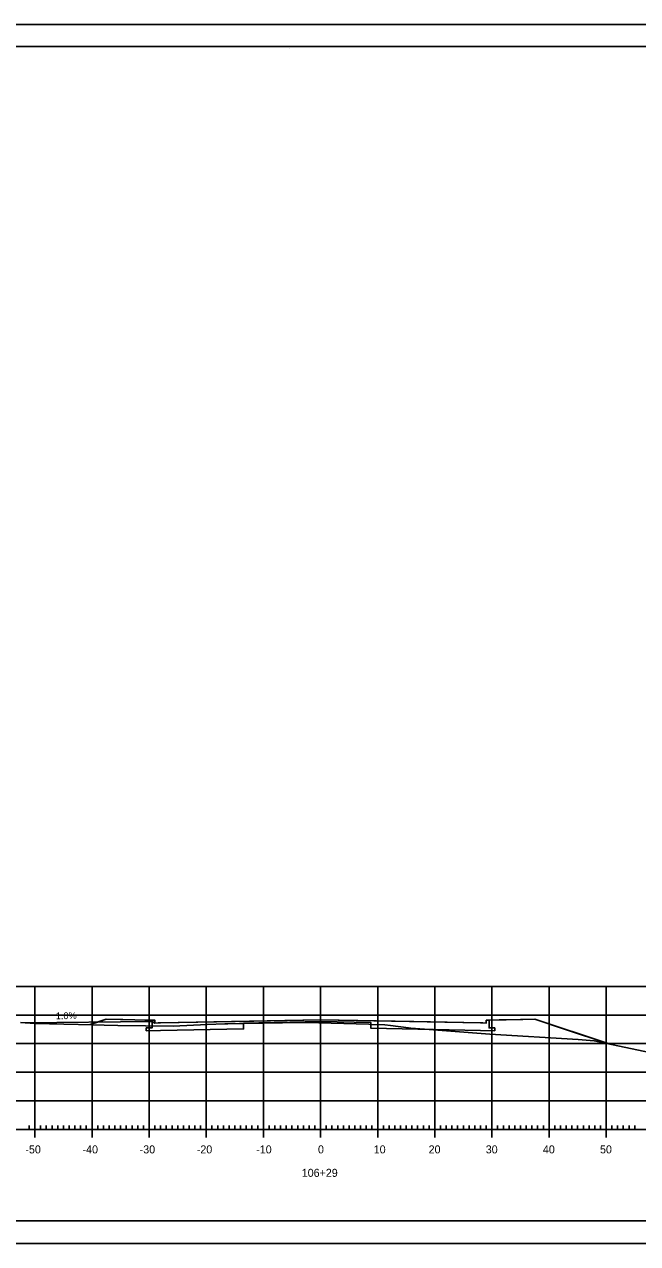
# Model space of a CAD drawing. Extents: x 1368122 to 1710785, y 373130 to 557566.
# Drawn here: x 1368240.8 to 1368348.2, y 374439.7 to 374653.1 of the extents above; entities that cross this region are included whole.
import ezdxf

# ---------------------------------------------------------------- set-up
doc = ezdxf.new("R2010")
doc.units = 0
for name, color, linetype in [('R_Alt Surface', 7, 'Continuous'), ('R_Axis', 7, 'Continuous'), ('R_Axis Annot', 7, 'Continuous'), ('R_Border', 7, 'Continuous'), ('R_Drive', 7, 'Continuous'), ('R_Exist Surface', 7, 'Continuous'), ('R_Fin Surface', 7, 'Continuous'), ('R_Grid', 7, 'Continuous'), ('R_No Plot', 7, 'Continuous'), ('R_Proposed Road', 7, 'Continuous'), ('R_Xsect Elev', 7, 'Continuous')]:
    doc.layers.add(name, color=color, linetype=linetype)

msp = doc.modelspace()

# ---------------------------------------------------------------- linework, layer by layer
for points in [[(1368263.19, 374478.82), (1368263.69, 374478.82), (1368263.69, 374478.32), (1368264.69, 374478.34)], [(1368320.69, 374478.34), (1368321.69, 374478.32), (1368321.69, 374478.82), (1368322.19, 374478.82)]]:
    msp.add_lwpolyline(points)
at = {"layer": 'R_Alt Surface'}
for points in [[(1368255.19, 374478.98), (1368252.35, 374478.04)], [(1368322.19, 374478.82), (1368322.19, 374477.48), (1368323.19, 374477.46), (1368323.19, 374476.96), (1368320.69, 374477.01), (1368301.51, 374477.4), (1368301.51, 374478.4), (1368292.69, 374478.57), (1368279.21, 374478.3), (1368279.21, 374477.3), (1368264.69, 374477.01), (1368262.19, 374476.96), (1368262.19, 374477.46), (1368263.19, 374477.48), (1368263.19, 374478.82)], [(1368330.19, 374478.98), (1368343.01, 374474.71)]]:
    msp.add_lwpolyline(points, dxfattribs=at)
at = {"layer": 'R_Axis'}
for p, q in [((1368242.69, 374458.31), (1368242.69, 374461.11)), ((1368252.69, 374458.31), (1368252.69, 374461.11)), ((1368262.69, 374458.31), (1368262.69, 374461.11)), ((1368272.69, 374458.31), (1368272.69, 374461.11)), ((1368282.69, 374458.31), (1368282.69, 374461.11)), ((1368292.69, 374458.31), (1368292.69, 374461.11)), ((1368302.69, 374458.31), (1368302.69, 374461.11)), ((1368312.69, 374458.31), (1368312.69, 374461.11)), ((1368322.69, 374458.31), (1368322.69, 374461.11)), ((1368332.69, 374458.31), (1368332.69, 374461.11)), ((1368342.69, 374458.31), (1368342.69, 374461.11)), ((1368152.69, 374459.71), (1368432.69, 374459.71)), ((1368241.69, 374459.71), (1368241.69, 374460.41)), ((1368243.69, 374459.71), (1368243.69, 374460.41)), ((1368244.69, 374459.71), (1368244.69, 374460.41)), ((1368245.69, 374459.71), (1368245.69, 374460.41)), ((1368246.69, 374459.71), (1368246.69, 374460.41)), ((1368247.69, 374459.71), (1368247.69, 374460.41)), ((1368248.69, 374459.71), (1368248.69, 374460.41)), ((1368249.69, 374459.71), (1368249.69, 374460.41)), ((1368250.69, 374459.71), (1368250.69, 374460.41)), ((1368251.69, 374459.71), (1368251.69, 374460.41)), ((1368253.69, 374459.71), (1368253.69, 374460.41)), ((1368254.69, 374459.71), (1368254.69, 374460.41)), ((1368255.69, 374459.71), (1368255.69, 374460.41)), ((1368256.69, 374459.71), (1368256.69, 374460.41)), ((1368257.69, 374459.71), (1368257.69, 374460.41)), ((1368258.69, 374459.71), (1368258.69, 374460.41)), ((1368259.69, 374459.71), (1368259.69, 374460.41)), ((1368260.69, 374459.71), (1368260.69, 374460.41)), ((1368261.69, 374459.71), (1368261.69, 374460.41)), ((1368263.69, 374459.71), (1368263.69, 374460.41)), ((1368264.69, 374459.71), (1368264.69, 374460.41)), ((1368265.69, 374459.71), (1368265.69, 374460.41)), ((1368266.69, 374459.71), (1368266.69, 374460.41)), ((1368267.69, 374459.71), (1368267.69, 374460.41)), ((1368268.69, 374459.71), (1368268.69, 374460.41)), ((1368269.69, 374459.71), (1368269.69, 374460.41)), ((1368270.69, 374459.71), (1368270.69, 374460.41)), ((1368271.69, 374459.71), (1368271.69, 374460.41)), ((1368273.69, 374459.71), (1368273.69, 374460.41)), ((1368274.69, 374459.71), (1368274.69, 374460.41)), ((1368275.69, 374459.71), (1368275.69, 374460.41)), ((1368276.69, 374459.71), (1368276.69, 374460.41)), ((1368277.69, 374459.71), (1368277.69, 374460.41)), ((1368278.69, 374459.71), (1368278.69, 374460.41)), ((1368279.69, 374459.71), (1368279.69, 374460.41)), ((1368280.69, 374459.71), (1368280.69, 374460.41)), ((1368281.69, 374459.71), (1368281.69, 374460.41)), ((1368283.69, 374459.71), (1368283.69, 374460.41)), ((1368284.69, 374459.71), (1368284.69, 374460.41)), ((1368285.69, 374459.71), (1368285.69, 374460.41)), ((1368286.69, 374459.71), (1368286.69, 374460.41)), ((1368287.69, 374459.71), (1368287.69, 374460.41)), ((1368288.69, 374459.71), (1368288.69, 374460.41)), ((1368289.69, 374459.71), (1368289.69, 374460.41)), ((1368290.69, 374459.71), (1368290.69, 374460.41)), ((1368291.69, 374459.71), (1368291.69, 374460.41)), ((1368293.69, 374459.71), (1368293.69, 374460.41)), ((1368294.69, 374459.71), (1368294.69, 374460.41)), ((1368295.69, 374459.71), (1368295.69, 374460.41)), ((1368296.69, 374459.71), (1368296.69, 374460.41)), ((1368297.69, 374459.71), (1368297.69, 374460.41)), ((1368298.69, 374459.71), (1368298.69, 374460.41)), ((1368299.69, 374459.71), (1368299.69, 374460.41)), ((1368300.69, 374459.71), (1368300.69, 374460.41)), ((1368301.69, 374459.71), (1368301.69, 374460.41)), ((1368303.69, 374459.71), (1368303.69, 374460.41)), ((1368304.69, 374459.71), (1368304.69, 374460.41)), ((1368305.69, 374459.71), (1368305.69, 374460.41)), ((1368306.69, 374459.71), (1368306.69, 374460.41)), ((1368307.69, 374459.71), (1368307.69, 374460.41)), ((1368308.69, 374459.71), (1368308.69, 374460.41)), ((1368309.69, 374459.71), (1368309.69, 374460.41)), ((1368310.69, 374459.71), (1368310.69, 374460.41)), ((1368311.69, 374459.71), (1368311.69, 374460.41)), ((1368313.69, 374459.71), (1368313.69, 374460.41)), ((1368314.69, 374459.71), (1368314.69, 374460.41)), ((1368315.69, 374459.71), (1368315.69, 374460.41)), ((1368316.69, 374459.71), (1368316.69, 374460.41)), ((1368317.69, 374459.71), (1368317.69, 374460.41)), ((1368318.69, 374459.71), (1368318.69, 374460.41)), ((1368319.69, 374459.71), (1368319.69, 374460.41)), ((1368320.69, 374459.71), (1368320.69, 374460.41)), ((1368321.69, 374459.71), (1368321.69, 374460.41)), ((1368323.69, 374459.71), (1368323.69, 374460.41)), ((1368324.69, 374459.71), (1368324.69, 374460.41)), ((1368325.69, 374459.71), (1368325.69, 374460.41)), ((1368326.69, 374459.71), (1368326.69, 374460.41)), ((1368327.69, 374459.71), (1368327.69, 374460.41)), ((1368328.69, 374459.71), (1368328.69, 374460.41)), ((1368329.69, 374459.71), (1368329.69, 374460.41)), ((1368330.69, 374459.71), (1368330.69, 374460.41)), ((1368331.69, 374459.71), (1368331.69, 374460.41)), ((1368333.69, 374459.71), (1368333.69, 374460.41)), ((1368334.69, 374459.71), (1368334.69, 374460.41)), ((1368335.69, 374459.71), (1368335.69, 374460.41)), ((1368336.69, 374459.71), (1368336.69, 374460.41)), ((1368337.69, 374459.71), (1368337.69, 374460.41)), ((1368338.69, 374459.71), (1368338.69, 374460.41)), ((1368339.69, 374459.71), (1368339.69, 374460.41)), ((1368340.69, 374459.71), (1368340.69, 374460.41)), ((1368341.69, 374459.71), (1368341.69, 374460.41)), ((1368343.69, 374459.71), (1368343.69, 374460.41)), ((1368344.69, 374459.71), (1368344.69, 374460.41)), ((1368345.69, 374459.71), (1368345.69, 374460.41)), ((1368346.69, 374459.71), (1368346.69, 374460.41)), ((1368347.69, 374459.71), (1368347.69, 374460.41))]:
    msp.add_line(p, q, dxfattribs=at)
at = {"layer": 'R_Border'}
for p, q in [((1368134.69, 374649.17), (1368450.87, 374649.17)), ((1368287.21, 374648.91), (1368287.21, 374648.91)), ((1368287.21, 374648.91), (1368287.21, 374648.91)), ((1368450.87, 374443.71), (1368134.69, 374443.71))]:
    msp.add_line(p, q, dxfattribs=at)
at = {"layer": 'R_Drive'}
for p, q in [((1368263.19, 374478.57), (1368241, 374478.35)), ((1368263.69, 374478.32), (1368263.19, 374478.57))]:
    msp.add_line(p, q, dxfattribs=at)
at = {"layer": 'R_Exist Surface'}
for points in [[(1368240.18, 374478.42), (1368242.69, 374478.21), (1368252.85, 374478.03), (1368254.81, 374477.95), (1368257.19, 374477.87), (1368266.91, 374477.79), (1368272.87, 374478.05), (1368275.93, 374478.19), (1368276.46, 374478.2), (1368278.52, 374478.25), (1368279.21, 374478.26), (1368289.39, 374478.42), (1368290.15, 374478.44), (1368301.12, 374478.1), (1368301.51, 374478.09), (1368303.94, 374478), (1368303.95, 374477.99), (1368304.91, 374477.87), (1368308.06, 374477.46), (1368308.13, 374477.45), (1368308.49, 374477.42), (1368311.73, 374477.17), (1368322.33, 374476.35), (1368337.79, 374475.41), (1368340.6, 374475.22), (1368354.68, 374472.24)], [(1368260.19, 374478.88), (1368263.19, 374478.82)], [(1368322.19, 374478.82), (1368325.19, 374478.88)]]:
    msp.add_lwpolyline(points, dxfattribs=at)
at = {"layer": 'R_Fin Surface'}
for points in [[(1368252.35, 374478.04), (1368254.02, 374478.59), (1368255.19, 374478.98), (1368258.1, 374478.93), (1368260.19, 374478.88), (1368261.94, 374478.85), (1368263.19, 374478.82), (1368263.4, 374478.82), (1368263.69, 374478.82), (1368263.69, 374478.53), (1368263.69, 374478.32), (1368264.27, 374478.34), (1368264.69, 374478.34), (1368281, 374478.67), (1368292.69, 374478.9), (1368309, 374478.58), (1368320.69, 374478.34), (1368321.11, 374478.34), (1368321.69, 374478.32), (1368321.69, 374478.62), (1368321.69, 374478.82), (1368321.9, 374478.82), (1368322.19, 374478.82), (1368323.94, 374478.86), (1368325.19, 374478.88), (1368328.1, 374478.94), (1368330.19, 374478.98), (1368335.39, 374477.25), (1368337.82, 374476.44), (1368343.01, 374474.71)], [(1368320.69, 374478.34), (1368292.69, 374478.9), (1368264.69, 374478.34)]]:
    msp.add_lwpolyline(points, dxfattribs=at)
at = {"layer": 'R_Grid'}
for p, q in [((1368152.69, 374484.71), (1368432.69, 374484.71)), ((1368242.69, 374459.71), (1368242.69, 374484.71)), ((1368252.69, 374459.71), (1368252.69, 374484.71)), ((1368262.69, 374459.71), (1368262.69, 374484.71)), ((1368272.69, 374459.71), (1368272.69, 374484.71)), ((1368282.69, 374459.71), (1368282.69, 374484.71)), ((1368292.69, 374459.71), (1368292.69, 374484.71)), ((1368302.69, 374459.71), (1368302.69, 374484.71)), ((1368312.69, 374459.71), (1368312.69, 374484.71)), ((1368322.69, 374459.71), (1368322.69, 374484.71)), ((1368332.69, 374459.71), (1368332.69, 374484.71)), ((1368342.69, 374459.71), (1368342.69, 374484.71)), ((1368152.69, 374479.71), (1368432.69, 374479.71)), ((1368152.69, 374474.71), (1368432.69, 374474.71)), ((1368152.69, 374469.71), (1368432.69, 374469.71)), ((1368152.69, 374464.71), (1368432.69, 374464.71)), ((1368152.69, 374459.71), (1368432.69, 374459.71))]:
    msp.add_line(p, q, dxfattribs=at)
at = {"layer": 'R_No Plot'}
for p, q in [((1368122.29, 374653.06), (1368455.63, 374653.06)), ((1368122.29, 374439.73), (1368455.63, 374439.73))]:
    msp.add_line(p, q, dxfattribs=at)
for points in [[(1368122.29, 374653.06), (1368455.63, 374653.06), (1368455.63, 374439.72), (1368122.29, 374439.72)], [(1368368.61, 374649.17), (1368388.23, 374649.17), (1368388.23, 374639.29), (1368404.34, 374639.29), (1368427.54, 374639.29), (1368427.66, 374611.13), (1368450.87, 374611.13), (1368450.87, 374443.71), (1368134.69, 374443.71), (1368134.69, 374649.17)]]:
    msp.add_lwpolyline(points, close=True, dxfattribs=at)
at = {"layer": 'R_Proposed Road'}
for points in [[(1368255.19, 374478.98), (1368260.19, 374478.88)], [(1368325.19, 374478.88), (1368330.19, 374478.98)]]:
    msp.add_lwpolyline(points, dxfattribs=at)

# ---------------------------------------------------------------- texts
at = {"layer": 'R_Axis Annot'}
for s, p in [('-50', (1368241.03, 374455.51)), ('-40', (1368251.03, 374455.51)), ('-30', (1368261.03, 374455.51)), ('-20', (1368271.03, 374455.51)), ('-10', (1368281.43, 374455.51)), ('0', (1368292.24, 374455.51)), ('10', (1368302, 374455.51)), ('20', (1368311.61, 374455.51)), ('30', (1368321.61, 374455.51)), ('40', (1368331.61, 374455.51)), ('50', (1368341.61, 374455.51)), ('106+29', (1368289.4, 374451.41))]:
    msp.add_text(s, height=1.4, dxfattribs=at).set_placement(p)
at = {"layer": 'R_Xsect Elev'}
msp.add_text('1.0%', height=1.2, rotation=0.5729, dxfattribs=at).set_placement((1368246.35, 374478.98))

doc.saveas('drawing.dxf')
